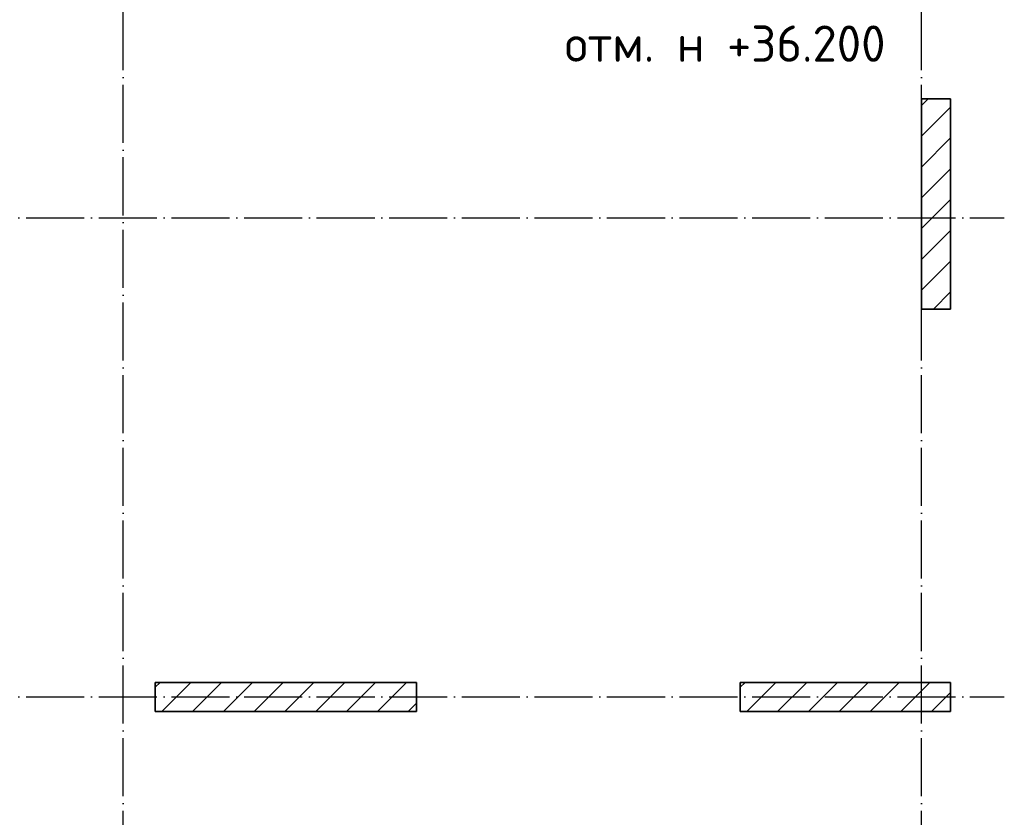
# Model space of a CAD drawing. Header units: millimetres. Extents: x -49773 to 2322955, y -3321 to 58485.
# Tile 410 of 580: x 1576300 to 1583083, y 32408 to 37901. Entities that reach past the tile are written whole.
import ezdxf

# ---------------------------------------------------------------- set-up
doc = ezdxf.new("R2010")
doc.units = ezdxf.units.MM
doc.linetypes.add('______11', pattern=[500, 400, -50, 0, -50])
doc.linetypes.add('______5', pattern=[1100, 800, -100, 100, -100])
doc.layers.add('Высотная отметки_ общее', color=7, linetype='Continuous', lineweight=13)
doc.layers.add('Осевая линия_ общее', color=7, linetype='______5', lineweight=13, true_color=0xa0a0a0)
doc.styles.add('ISOCPEUR', font='txt')

msp = doc.modelspace()

# ---------------------------------------------------------------- linework, layer by layer
at = {"color": 7, "linetype": 'Continuous', "lineweight": 35, "transparency": 33554687}
for p, q in [((1582512.8, 37357.2), (1582512.8, 35907.2)), ((1582712.8, 37357.2), (1582512.8, 37357.2)), ((1582712.8, 35907.2), (1582712.8, 37357.2)), ((1582512.8, 35907.2), (1582712.8, 35907.2)), ((1579032.8, 33337.4), (1577232.8, 33337.4)), ((1577232.8, 33337.4), (1577232.8, 33137.4)), ((1579032.8, 33137.4), (1579032.8, 33337.4)), ((1582712.8, 33337.4), (1581262.8, 33337.4)), ((1581262.8, 33337.4), (1581262.8, 33137.4)), ((1582712.8, 33137.4), (1582712.8, 33337.4)), ((1577232.8, 33137.4), (1579032.8, 33137.4)), ((1581262.8, 33137.4), (1582712.8, 33137.4))]:
    msp.add_line(p, q, dxfattribs=at)
at = {"color": 253, "linetype": '______11', "lineweight": 18, "true_color": 0xababab, "transparency": 33554687}
for p, q in [((1582512.8, 37310.9), (1582559.1, 37357.2)), ((1582512.8, 36886.7), (1582712.8, 37086.7)), ((1582512.8, 36462.4), (1582712.8, 36662.4)), ((1582512.8, 36038.1), (1582712.8, 36238.1)), ((1577232.8, 33303.7), (1577266.5, 33337.4)), ((1577490.8, 33137.4), (1577690.8, 33337.4)), ((1577915, 33137.4), (1578115.1, 33337.4)), ((1578339.3, 33137.4), (1578539.3, 33337.4)), ((1578763.6, 33137.4), (1578963.6, 33337.4)), ((1581309.2, 33137.4), (1581509.2, 33337.4)), ((1581733.4, 33137.4), (1581933.4, 33337.4)), ((1582157.7, 33137.4), (1582357.7, 33337.4)), ((1582582, 33137.4), (1582712.8, 33268.3))]:
    msp.add_line(p, q, dxfattribs=at)
at = {"color": 253, "linetype": '______5', "lineweight": 18, "true_color": 0xababab, "transparency": 33554687}
for p, q in [((1582512.8, 37098.8), (1582712.8, 37298.8)), ((1582512.8, 36674.5), (1582712.8, 36874.5)), ((1582512.8, 36250.3), (1582712.8, 36450.3)), ((1582594, 35907.2), (1582712.8, 36026)), ((1577278.6, 33137.4), (1577478.6, 33337.4)), ((1577702.9, 33137.4), (1577902.9, 33337.4)), ((1578127.2, 33137.4), (1578327.2, 33337.4)), ((1578551.4, 33137.4), (1578751.4, 33337.4)), ((1581262.8, 33303.2), (1581297, 33337.4)), ((1581521.3, 33137.4), (1581721.3, 33337.4)), ((1581945.6, 33137.4), (1582145.6, 33337.4)), ((1582369.8, 33137.4), (1582569.8, 33337.4)), ((1578975.7, 33137.4), (1579032.8, 33194.5))]:
    msp.add_line(p, q, dxfattribs=at)
at = {"layer": 'Осевая линия_ общее', "color": 253, "linetype": '______11', "lineweight": -3, "true_color": 0xa0a0a0, "transparency": 33554687}
for p, q in [((1577012.8, 5547.4), (1577012.8, 55627.4)), ((1582512.8, 5547.4), (1582512.8, 55627.4)), ((1565842.8, 36537.4), (1583082.8, 36537.4)), ((1565842.8, 33237.4), (1583082.8, 33237.4))]:
    msp.add_line(p, q, dxfattribs=at)

# ---------------------------------------------------------------- texts
at = {"layer": 'Высотная отметки_ общее', "color": 7, "linetype": 'Continuous', "lineweight": 25, "transparency": 33554687, "insert": (1580055.2, 37611.7), "char_height": 250, "width": 2395.89, "attachment_point": 7, "style": 'ISOCPEUR'}
msp.add_mtext('\\W0.98;отм. н +36.200', dxfattribs=at)

doc.saveas('drawing.dxf')
